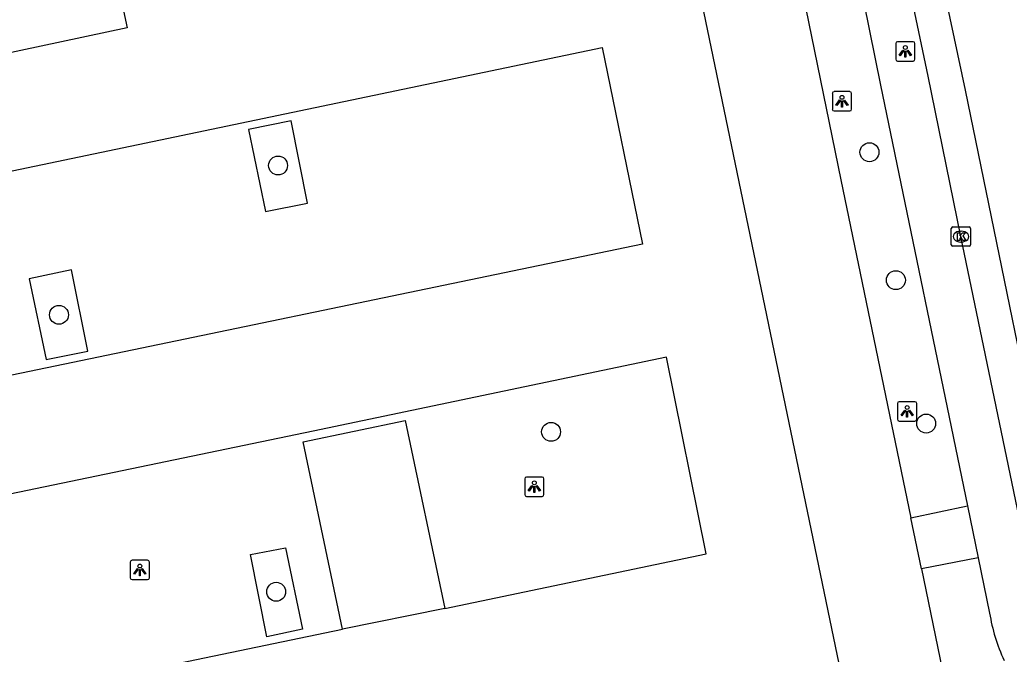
# Model space of a CAD drawing. Extents: x 162990 to 165007, y 383433 to 384336.
# Drawn here: x 164326.4 to 164377.5, y 384073.9 to 384106.7 of the extents above; entities that cross this region are included whole.
import ezdxf

# ---------------------------------------------------------------- set-up
doc = ezdxf.new("R2010")
doc.units = 0
for name, color, linetype in [('IMGEO_Boom', 7, 'Continuous'), ('IMGEO_Kolk', 7, 'Continuous'), ('IMGEO_Lichtpunt', 7, 'Continuous'), ('IMGEO_Parkeervlak_open', 7, 'Continuous'), ('IMGEO_Rijbaan_lokaal_gesloten', 7, 'Continuous'), ('IMGEO_Voetpad_op_trap', 7, 'Continuous'), ('IMGEO_Voetpad_open', 7, 'Continuous')]:
    doc.layers.add(name, color=color, linetype=linetype)

msp = doc.modelspace()

# ---------------------------------------------------------------- linework, layer by layer
at = {"layer": 'IMGEO_Boom'}
for centre in [(164370.25, 384099.864), (164339.695, 384099.178), (164371.616, 384093.252), (164328.375, 384091.462), (164373.18, 384085.841), (164353.8, 384085.412), (164339.599, 384077.149)]:
    msp.add_circle(centre, 0.489, dxfattribs=at)
at = {"layer": 'IMGEO_Kolk'}
for p, q in [((164374.553, 384096.003), (164375.405, 384096.003)), ((164374.478, 384095.077), (164374.478, 384095.929)), ((164374.966, 384095.783), (164374.991, 384095.783)), ((164375.479, 384095.929), (164375.479, 384095.077)), ((164375.405, 384095.003), (164374.553, 384095.003)), ((164374.989, 384095.223), (164374.964, 384095.223))]:
    msp.add_line(p, q, dxfattribs=at)
for points in [[(164374.553, 384096.003), (164375.405, 384096.003)], [(164374.478, 384095.077), (164374.478, 384095.929)], [(164374.799, 384095.703), (164374.922, 384095.703), (164374.922, 384095.552), (164375.052, 384095.703), (164375.216, 384095.703), (164375.07, 384095.552), (164375.223, 384095.303), (164375.071, 384095.303), (164374.986, 384095.467), (164374.922, 384095.4), (164374.922, 384095.303), (164374.799, 384095.303), (164374.799, 384095.703)], [(164375.479, 384095.929), (164375.479, 384095.077)], [(164375.405, 384095.003), (164374.553, 384095.003)]]:
    msp.add_lwpolyline(points, dxfattribs=at)
for centre, start, end in [((164374.555, 384095.927), 91.552, 178.448), ((164374.555, 384095.927), 91.552, 178.448), ((164375.403, 384095.927), 1.552, 88.448), ((164375.403, 384095.927), 1.552, 88.448), ((164374.555, 384095.079), 181.552, 268.448), ((164374.555, 384095.079), 181.552, 268.448), ((164375.403, 384095.079), 271.552, 358.448), ((164375.403, 384095.079), 271.552, 358.448)]:
    msp.add_arc(centre, 0.0765, start, end, dxfattribs=at)
for centre, major_axis, ratio, start_param, end_param in [((164374.965, 384095.503), (-0.387, 0.002), 0.722429, 4.712389, 7.853982), ((164374.99, 384095.503), (-0.39, 0.002), 0.717154, 1.570796, 4.712389)]:
    msp.add_ellipse(centre, major_axis=major_axis, ratio=ratio, start_param=start_param, end_param=end_param, dxfattribs=at)
at = {"layer": 'IMGEO_Lichtpunt'}
for p, q in [((164371.606, 384105.48), (164371.606, 384104.673)), ((164371.606, 384105.48), (164371.606, 384104.673)), ((164372.508, 384105.575), (164371.7, 384105.575)), ((164372.508, 384105.575), (164371.7, 384105.575)), ((164372.602, 384104.673), (164372.602, 384105.48)), ((164372.602, 384104.673), (164372.602, 384105.48)), ((164371.7, 384104.579), (164372.508, 384104.579)), ((164371.7, 384104.579), (164372.508, 384104.579)), ((164368.333, 384102.9), (164368.333, 384102.093)), ((164368.333, 384102.9), (164368.333, 384102.093)), ((164369.235, 384102.995), (164368.427, 384102.995)), ((164369.235, 384102.995), (164368.427, 384102.995)), ((164369.329, 384102.093), (164369.329, 384102.9)), ((164369.329, 384102.093), (164369.329, 384102.9)), ((164368.427, 384101.999), (164369.235, 384101.999)), ((164368.427, 384101.999), (164369.235, 384101.999)), ((164371.697, 384086.874), (164371.697, 384086.067)), ((164371.697, 384086.874), (164371.697, 384086.067)), ((164372.599, 384086.969), (164371.791, 384086.969)), ((164372.599, 384086.969), (164371.791, 384086.969)), ((164372.693, 384086.067), (164372.693, 384086.874)), ((164372.693, 384086.067), (164372.693, 384086.874)), ((164371.791, 384085.973), (164372.599, 384085.973)), ((164371.791, 384085.973), (164372.599, 384085.973)), ((164352.438, 384082.978), (164352.438, 384082.171)), ((164352.438, 384082.978), (164352.438, 384082.171)), ((164353.34, 384083.073), (164352.532, 384083.073)), ((164353.34, 384083.073), (164352.532, 384083.073)), ((164353.434, 384082.171), (164353.434, 384082.978)), ((164353.434, 384082.171), (164353.434, 384082.978)), ((164352.532, 384082.077), (164353.34, 384082.077)), ((164352.532, 384082.077), (164353.34, 384082.077)), ((164332.056, 384078.679), (164332.056, 384077.872)), ((164332.056, 384078.679), (164332.056, 384077.872)), ((164332.958, 384078.774), (164332.15, 384078.774)), ((164332.958, 384078.774), (164332.15, 384078.774)), ((164333.052, 384077.872), (164333.052, 384078.679)), ((164333.052, 384077.872), (164333.052, 384078.679)), ((164332.15, 384077.778), (164332.958, 384077.778)), ((164332.15, 384077.778), (164332.958, 384077.778))]:
    msp.add_line(p, q, dxfattribs=at)
for points in [[(164371.98, 384105.144), (164372.019, 384105.116), (164371.831, 384104.854), (164371.793, 384104.881), (164371.98, 384105.144)], [(164372.082, 384105.096), (164372.129, 384105.096), (164372.129, 384104.774), (164372.082, 384104.774), (164372.082, 384105.096)], [(164372.192, 384105.116), (164372.23, 384105.143), (164372.417, 384104.881), (164372.378, 384104.853), (164372.192, 384105.116)], [(164368.707, 384102.564), (164368.746, 384102.536), (164368.558, 384102.274), (164368.52, 384102.301), (164368.707, 384102.564)], [(164368.809, 384102.516), (164368.856, 384102.516), (164368.856, 384102.194), (164368.809, 384102.194), (164368.809, 384102.516)], [(164368.919, 384102.536), (164368.957, 384102.563), (164369.144, 384102.301), (164369.105, 384102.273), (164368.919, 384102.536)], [(164372.071, 384086.538), (164372.11, 384086.51), (164371.922, 384086.248), (164371.884, 384086.275), (164372.071, 384086.538)], [(164372.173, 384086.49), (164372.22, 384086.49), (164372.22, 384086.168), (164372.173, 384086.168), (164372.173, 384086.49)], [(164372.283, 384086.51), (164372.321, 384086.537), (164372.508, 384086.275), (164372.469, 384086.247), (164372.283, 384086.51)], [(164352.812, 384082.642), (164352.851, 384082.614), (164352.663, 384082.352), (164352.625, 384082.379), (164352.812, 384082.642)], [(164352.914, 384082.594), (164352.961, 384082.594), (164352.961, 384082.272), (164352.914, 384082.272), (164352.914, 384082.594)], [(164353.024, 384082.614), (164353.062, 384082.641), (164353.249, 384082.379), (164353.21, 384082.351), (164353.024, 384082.614)], [(164332.43, 384078.343), (164332.469, 384078.315), (164332.281, 384078.053), (164332.243, 384078.08), (164332.43, 384078.343)], [(164332.532, 384078.295), (164332.579, 384078.295), (164332.579, 384077.973), (164332.532, 384077.973), (164332.532, 384078.295)], [(164332.642, 384078.315), (164332.68, 384078.342), (164332.867, 384078.08), (164332.828, 384078.052), (164332.642, 384078.315)]]:
    msp.add_lwpolyline(points, dxfattribs=at)
for centre in [(164372.105, 384105.278), (164368.832, 384102.698), (164372.196, 384086.672), (164352.937, 384082.776), (164332.555, 384078.477)]:
    msp.add_circle(centre, 0.0994, dxfattribs=at)
for centre, start, end in [((164371.7, 384105.48), 90, 180), ((164371.7, 384105.48), 90, 180), ((164372.508, 384105.48), 0, 90), ((164372.508, 384105.48), 0, 90), ((164371.7, 384104.673), 180, 270), ((164371.7, 384104.673), 180, 270), ((164372.508, 384104.673), 270, 0), ((164372.508, 384104.673), 270, 360), ((164368.427, 384102.9), 90, 180), ((164368.427, 384102.9), 90, 180), ((164369.235, 384102.9), 0, 90), ((164369.235, 384102.9), 0, 90), ((164368.427, 384102.093), 180, 270), ((164368.427, 384102.093), 180, 270), ((164369.235, 384102.093), 270, 0), ((164369.235, 384102.093), 270, 360), ((164371.791, 384086.874), 90, 180), ((164371.791, 384086.874), 90, 180), ((164372.599, 384086.874), 0, 90), ((164372.599, 384086.874), 0, 90), ((164371.791, 384086.067), 180, 270), ((164371.791, 384086.067), 180, 270), ((164372.599, 384086.067), 270, 0), ((164372.599, 384086.067), 270, 360), ((164352.532, 384082.978), 90, 180), ((164352.532, 384082.978), 90, 180), ((164353.34, 384082.978), 0, 90), ((164353.34, 384082.978), 0, 90), ((164352.532, 384082.171), 180, 270), ((164352.532, 384082.171), 180, 270), ((164353.34, 384082.171), 270, 0), ((164353.34, 384082.171), 270, 360), ((164332.15, 384078.679), 90, 180), ((164332.15, 384078.679), 90, 180), ((164332.958, 384078.679), 0, 90), ((164332.958, 384078.679), 0, 90), ((164332.15, 384077.872), 180, 270), ((164332.15, 384077.872), 180, 270), ((164332.958, 384077.872), 270, 0), ((164332.958, 384077.872), 270, 360)]:
    msp.add_arc(centre, 0.0946, start, end, dxfattribs=at)
at = {"layer": 'IMGEO_Parkeervlak_open'}
for points in [[(164360.626, 384112.223), (164365.746, 384113.274), (164368.77, 384098.433), (164372.392, 384080.971)], [(164340.378, 384101.483), (164338.17, 384101.031), (164339.044, 384096.805), (164341.208, 384097.226), (164340.378, 384101.483)], [(164326.839, 384093.328), (164327.711, 384089.154), (164329.862, 384089.583), (164329.022, 384093.791), (164326.839, 384093.328)], [(164339.108, 384074.822), (164338.266, 384079.066), (164340.088, 384079.411), (164340.956, 384075.208), (164339.108, 384074.822)], [(164372.932, 384078.337), (164377.455, 384056.421), (164372.409, 384055.399)]]:
    msp.add_lwpolyline(points, dxfattribs=at)
at = {"layer": 'IMGEO_Rijbaan_lokaal_gesloten'}
for points in [[(164379.666, 384074.238), (164379.233, 384075.334), (164379.134, 384075.615), (164378.988, 384076.189), (164374.979, 384095.503), (164373.282, 384103.797), (164371.633, 384111.662), (164371.389, 384112.859)], [(164380.196, 384078.81), (164375.213, 384103.078), (164373.068, 384113.199)], [(164360.626, 384112.223), (164372.409, 384055.399)], [(164330.813, 384111.351), (164331.891, 384106.289), (164313.054, 384102.278)], [(164356.449, 384105.281), (164358.533, 384095.105), (164322.35, 384087.599), (164320.252, 384097.711), (164356.449, 384105.281)], [(164348.317, 384076.289), (164361.809, 384079.106), (164359.756, 384089.271), (164341.504, 384085.45), (164323.589, 384081.731), (164325.698, 384071.609), (164343.033, 384075.222)], [(164348.317, 384076.289), (164343.033, 384075.222)]]:
    msp.add_lwpolyline(points, dxfattribs=at)
at = {"layer": 'IMGEO_Voetpad_op_trap'}
for points in [[(164372.392, 384080.971), (164375.313, 384081.581)], [(164372.932, 384078.337), (164372.392, 384080.971)], [(164375.867, 384078.902), (164372.932, 384078.337)]]:
    msp.add_lwpolyline(points, dxfattribs=at)
at = {"layer": 'IMGEO_Voetpad_open'}
for points in [[(164368.803, 384113.298), (164370.821, 384103.328), (164375.313, 384081.581)], [(164343.033, 384075.222), (164340.992, 384084.9), (164346.26, 384086.006), (164348.317, 384076.289)], [(164375.313, 384081.581), (164375.867, 384078.902)], [(164375.867, 384078.902), (164376.456, 384076.049)]]:
    msp.add_lwpolyline(points, dxfattribs=at)
msp.add_arc((164385.514, 384077.502), 9.173, 189.114, 205.1671, dxfattribs=at)

doc.saveas('drawing.dxf')
